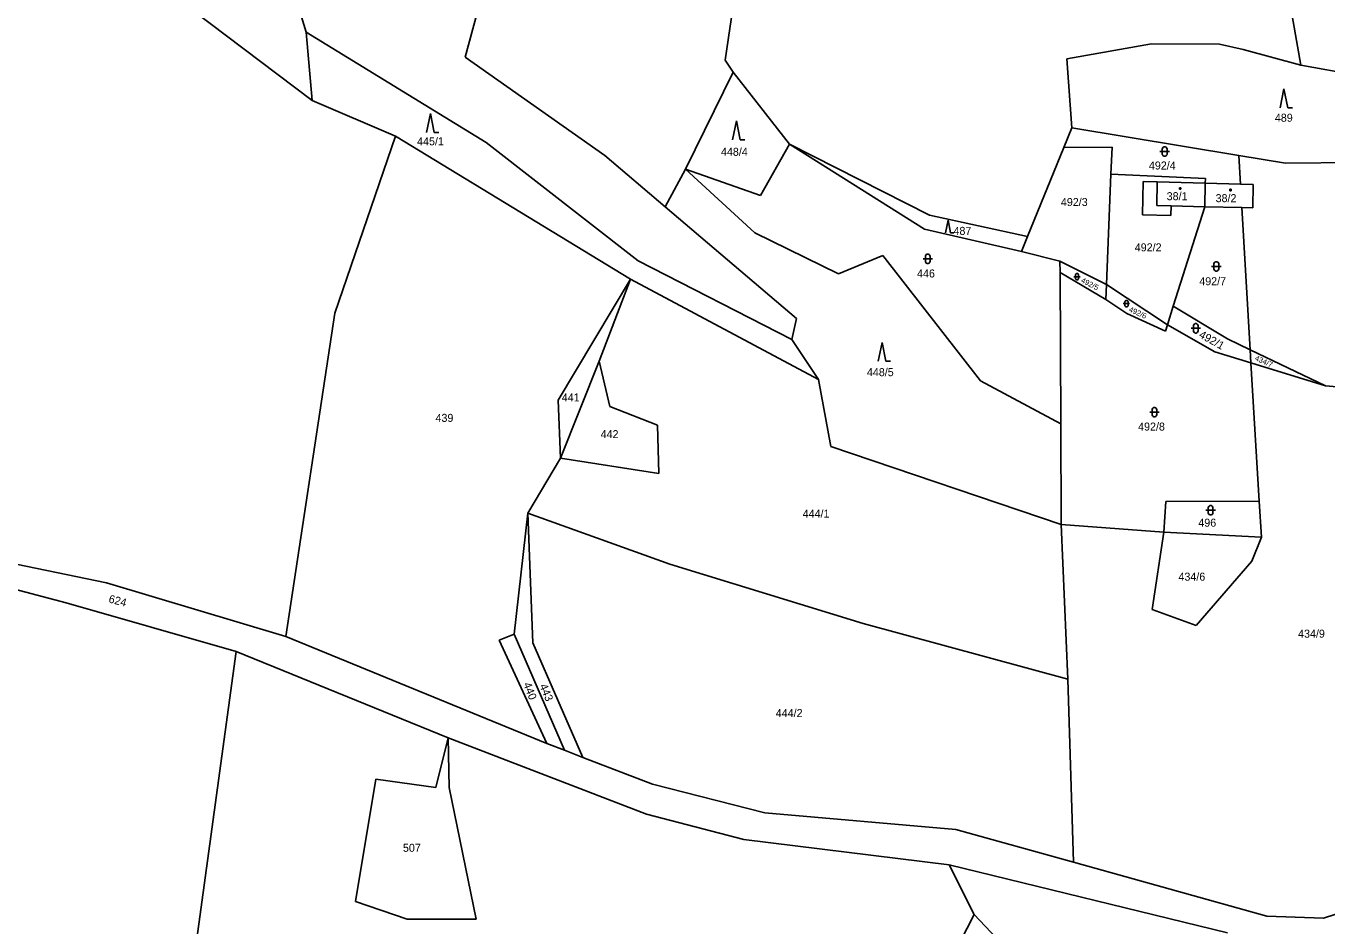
# Model space of a CAD drawing. Extents: x -794421 to -792735, y -1117671 to -1115559.
# Drawn here: x -793818.1 to -793541.7, y -1117024 to -1116832.7 of the extents above; entities that cross this region are included whole.
import ezdxf

# ---------------------------------------------------------------- set-up
doc = ezdxf.new("R2010")
doc.units = 0
for name, color, linetype in [('Vrstva 1', 7, 'Continuous'), ('Vrstva 14', 7, 'Continuous'), ('Vrstva 15', 7, 'Continuous'), ('Vrstva 2', 7, 'Continuous'), ('Vrstva 23', 7, 'Continuous'), ('Vrstva 25', 7, 'Continuous')]:
    doc.layers.add(name, color=color, linetype=linetype)

msp = doc.modelspace()

# ---------------------------------------------------------------- linework, layer by layer
at = {"layer": 'Vrstva 1'}
for p, q in [((-793547.25, -1116841.03), (-793553.49, -1116805.76)), ((-793665.98, -1116815.45), (-793669.58, -1116840)), ((-793758.53, -1116834.02), (-793763.02, -1116819.17)), ((-793718.86, -1116817.08), (-793724.75, -1116839.35)), ((-793757.25, -1116848.58), (-793791.34, -1116822.79)), ((-793757.25, -1116848.58), (-793758.53, -1116834.02)), ((-793758.53, -1116834.02), (-793720.35, -1116857.47)), ((-793596.98, -1116839.73), (-793579.02, -1116836.49)), ((-793579.02, -1116836.49), (-793564.56, -1116836.62)), ((-793564.56, -1116836.62), (-793559.5, -1116837.69)), ((-793559.5, -1116837.69), (-793547.25, -1116841.03)), ((-793724.75, -1116839.35), (-793695.11, -1116860.26)), ((-793669.58, -1116840), (-793667.88, -1116842.55)), ((-793595.89, -1116854.33), (-793596.98, -1116839.73)), ((-793510.66, -1116847.67), (-793547.25, -1116841.03)), ((-793677.98, -1116863.17), (-793667.88, -1116842.55)), ((-793667.88, -1116842.55), (-793655.88, -1116857.84)), ((-793739.61, -1116856.12), (-793757.25, -1116848.58)), ((-793595.89, -1116854.33), (-793597.62, -1116858.56)), ((-793595.89, -1116854.33), (-793560.47, -1116860.22)), ((-793739.61, -1116856.12), (-793752.49, -1116893.77)), ((-793689.64, -1116886.54), (-793739.61, -1116856.12)), ((-793720.35, -1116857.47), (-793688.05, -1116882.59)), ((-793655.88, -1116857.84), (-793662.08, -1116868.74)), ((-793627.2, -1116875.92), (-793655.88, -1116857.84)), ((-793655.88, -1116857.84), (-793626.17, -1116872.9)), ((-793587.33, -1116858.5), (-793597.62, -1116858.56)), ((-793587.33, -1116858.5), (-793587.61, -1116864.19)), ((-793695.11, -1116860.26), (-793682.31, -1116871.16)), ((-793597.62, -1116858.56), (-793605.34, -1116877.48)), ((-793560.11, -1116866.31), (-793560.47, -1116860.22)), ((-793560.47, -1116860.22), (-793550.52, -1116861.88)), ((-793682.31, -1116871.16), (-793677.98, -1116863.17)), ((-793662.08, -1116868.74), (-793677.98, -1116863.17)), ((-793663.24, -1116876.65), (-793677.98, -1116863.17)), ((-793550.52, -1116861.88), (-793512.95, -1116861.51)), ((-793587.61, -1116864.19), (-793588.57, -1116887.67)), ((-793587.61, -1116864.19), (-793567.56, -1116865.12)), ((-793580.78, -1116865.79), (-793580.94, -1116872.84)), ((-793577.78, -1116865.86), (-793580.78, -1116865.79)), ((-793567.58, -1116866.12), (-793577.78, -1116865.86)), ((-793567.58, -1116866.12), (-793567.69, -1116871.12)), ((-793567.56, -1116865.12), (-793567.58, -1116866.12)), ((-793560.11, -1116866.31), (-793567.58, -1116866.12)), ((-793557.4, -1116866.38), (-793560.11, -1116866.31)), ((-793557.4, -1116866.38), (-793557.51, -1116871.38)), ((-793654.42, -1116894.89), (-793682.31, -1116871.16)), ((-793574.83, -1116870.94), (-793574.88, -1116872.98)), ((-793567.69, -1116871.12), (-793574.83, -1116870.94)), ((-793567.69, -1116871.12), (-793574.37, -1116892.28)), ((-793559.82, -1116871.32), (-793567.69, -1116871.12)), ((-793557.51, -1116871.38), (-793559.82, -1116871.32)), ((-793559.82, -1116871.32), (-793558.04, -1116901.5)), ((-793626.17, -1116872.9), (-793605.34, -1116877.48)), ((-793574.88, -1116872.98), (-793580.94, -1116872.84)), ((-793645.51, -1116885.38), (-793663.24, -1116876.65)), ((-793606.64, -1116880.66), (-793627.2, -1116875.92)), ((-793605.34, -1116877.48), (-793606.64, -1116880.66)), ((-793688.05, -1116882.59), (-793655.39, -1116899.33)), ((-793636.04, -1116881.47), (-793645.51, -1116885.38)), ((-793615.31, -1116908.15), (-793636.04, -1116881.47)), ((-793606.64, -1116880.66), (-793598.44, -1116882.7)), ((-793598.44, -1116882.7), (-793598.43, -1116885.12)), ((-793598.44, -1116882.7), (-793588.57, -1116887.67)), ((-793598.43, -1116885.12), (-793598.27, -1116917.26)), ((-793588.7, -1116890.87), (-793598.43, -1116885.12)), ((-793689.64, -1116886.54), (-793705.06, -1116912.26)), ((-793696.34, -1116903.95), (-793689.64, -1116886.54)), ((-793649.74, -1116907.85), (-793689.64, -1116886.54)), ((-793588.57, -1116887.67), (-793588.7, -1116890.87)), ((-793588.57, -1116887.67), (-793575.61, -1116896.2)), ((-793588.7, -1116890.87), (-793584.26, -1116893.79)), ((-793752.49, -1116893.77), (-793762.86, -1116962.43)), ((-793584.26, -1116893.79), (-793576.03, -1116897.55)), ((-793574.37, -1116892.28), (-793575.61, -1116896.2)), ((-793562.84, -1116899.19), (-793574.37, -1116892.28)), ((-793655.39, -1116899.33), (-793654.42, -1116894.89)), ((-793575.61, -1116896.2), (-793576.03, -1116897.55)), ((-793565.58, -1116901.94), (-793575.61, -1116896.2)), ((-793649.74, -1116907.85), (-793655.39, -1116899.33)), ((-793562.84, -1116899.19), (-793558.04, -1116901.5)), ((-793565.58, -1116901.94), (-793557.87, -1116904.31)), ((-793558.04, -1116901.5), (-793557.87, -1116904.31)), ((-793558.04, -1116901.5), (-793542.02, -1116909.19)), ((-793704.51, -1116924.54), (-793696.34, -1116903.95)), ((-793694.04, -1116913.57), (-793696.34, -1116903.95)), ((-793557.87, -1116904.31), (-793542.02, -1116909.19)), ((-793557.87, -1116904.31), (-793556.14, -1116933.68)), ((-793647.14, -1116922.07), (-793649.74, -1116907.85)), ((-793598.27, -1116917.26), (-793615.31, -1116908.15)), ((-793527.81, -1116910.47), (-793542.02, -1116909.19)), ((-793705.06, -1116912.26), (-793704.51, -1116924.54)), ((-793683.93, -1116917.52), (-793694.04, -1116913.57)), ((-793683.67, -1116927.82), (-793683.93, -1116917.52)), ((-793598.27, -1116917.26), (-793598.21, -1116938.65)), ((-793704.51, -1116924.54), (-793711.46, -1116936.27)), ((-793704.51, -1116924.54), (-793683.67, -1116927.82)), ((-793598.21, -1116938.65), (-793647.14, -1116922.07)), ((-793576.36, -1116940.25), (-793575.99, -1116933.74)), ((-793575.99, -1116933.74), (-793556.14, -1116933.68)), ((-793556.14, -1116933.68), (-793555.66, -1116941.31)), ((-793714.4, -1116961.95), (-793711.46, -1116936.27)), ((-793711.46, -1116936.27), (-793710.43, -1116963.78)), ((-793711.46, -1116936.27), (-793681.32, -1116947.1)), ((-793598.21, -1116938.65), (-793576.36, -1116940.25)), ((-793596.79, -1116971.51), (-793598.21, -1116938.65)), ((-793578.87, -1116956.71), (-793576.36, -1116940.25)), ((-793576.36, -1116940.25), (-793555.66, -1116941.31)), ((-793555.66, -1116941.31), (-793557.69, -1116946.41)), ((-793832.28, -1116944.58), (-793800.98, -1116951.05)), ((-793557.69, -1116946.41), (-793569.52, -1116960.12)), ((-793809.56, -1116955.26), (-793832, -1116949.35)), ((-793681.32, -1116947.1), (-793640.26, -1116959.69)), ((-793800.98, -1116951.05), (-793762.86, -1116962.43)), ((-793773.41, -1116965.63), (-793809.56, -1116955.26)), ((-793569.52, -1116960.12), (-793578.87, -1116956.71)), ((-793640.26, -1116959.69), (-793596.79, -1116971.51)), ((-793762.86, -1116962.43), (-793707.45, -1116985.19)), ((-793717.54, -1116963.21), (-793714.4, -1116961.95)), ((-793707.45, -1116985.19), (-793717.54, -1116963.21)), ((-793714.4, -1116961.95), (-793703.71, -1116986.62)), ((-793773.41, -1116965.63), (-793782.04, -1117028.77)), ((-793728.4, -1116983.98), (-793773.41, -1116965.63)), ((-793710.43, -1116963.78), (-793699.76, -1116988.18)), ((-793596.79, -1116971.51), (-793595.57, -1117010.38)), ((-793730.99, -1116994.56), (-793728.4, -1116983.98)), ((-793728.4, -1116983.98), (-793728.15, -1116994.56)), ((-793686.27, -1117000.2), (-793728.4, -1116983.98)), ((-793707.45, -1116985.19), (-793703.71, -1116986.62)), ((-793703.71, -1116986.62), (-793699.76, -1116988.18)), ((-793699.76, -1116988.18), (-793685.01, -1116993.82)), ((-793748.07, -1117018.75), (-793743.79, -1116992.76)), ((-793743.79, -1116992.76), (-793730.99, -1116994.56)), ((-793685.01, -1116993.82), (-793661.14, -1116999.91)), ((-793728.15, -1116994.56), (-793722.48, -1117022.48)), ((-793665.59, -1117005.59), (-793686.27, -1117000.2)), ((-793661.14, -1116999.91), (-793620.56, -1117003.47)), ((-793620.56, -1117003.47), (-793595.57, -1117010.38)), ((-793622, -1117010.98), (-793665.59, -1117005.59)), ((-793595.57, -1117010.38), (-793554.48, -1117021.9)), ((-793622, -1117010.98), (-793562.86, -1117025.43)), ((-793616.64, -1117021.53), (-793622, -1117010.98)), ((-793737.1, -1117022.48), (-793748.07, -1117018.75)), ((-793542.45, -1117022.32), (-793528.06, -1117017.62)), ((-793624.28, -1117036.16), (-793616.64, -1117021.53)), ((-793609.61, -1117028.99), (-793616.64, -1117021.53)), ((-793722.48, -1117022.48), (-793737.1, -1117022.48)), ((-793554.48, -1117021.9), (-793542.45, -1117022.32))]:
    msp.add_line(p, q, dxfattribs=at)
at = {"layer": 'Vrstva 2'}
for p in [(-793577.78, -1116865.86), (-793574.83, -1116870.94)]:
    msp.add_line(p, (-793577.89, -1116870.86), dxfattribs=at)
at = {"layer": 'Vrstva 23'}
for p, q in [((-793551.67, -1116850.09), (-793550.87, -1116846.09)), ((-793550.87, -1116846.09), (-793550.07, -1116850.09)), ((-793550.07, -1116850.09), (-793549.07, -1116850.09)), ((-793732.98, -1116855.33), (-793732.18, -1116851.33)), ((-793732.18, -1116851.33), (-793731.38, -1116855.33)), ((-793667.97, -1116856.89), (-793667.17, -1116852.89)), ((-793667.17, -1116852.89), (-793666.37, -1116856.89)), ((-793731.38, -1116855.33), (-793730.38, -1116855.33)), ((-793666.37, -1116856.89), (-793665.37, -1116856.89)), ((-793576.6, -1116858.6), (-793576.5, -1116858.5)), ((-793576.5, -1116858.5), (-793576.3, -1116858.4)), ((-793576.3, -1116858.4), (-793576.1, -1116858.4)), ((-793576.1, -1116858.4), (-793575.9, -1116858.5)), ((-793575.9, -1116858.5), (-793575.8, -1116858.6)), ((-793577.2, -1116859.4), (-793575.2, -1116859.4)), ((-793576.7, -1116858.8), (-793576.6, -1116858.6)), ((-793576.7, -1116860), (-793576.7, -1116858.8)), ((-793576.6, -1116860.2), (-793576.7, -1116860)), ((-793576.5, -1116860.3), (-793576.6, -1116860.2)), ((-793576.3, -1116860.4), (-793576.5, -1116860.3)), ((-793576.1, -1116860.4), (-793576.3, -1116860.4)), ((-793575.9, -1116860.3), (-793576.1, -1116860.4)), ((-793575.8, -1116860.2), (-793575.9, -1116860.3)), ((-793575.8, -1116858.6), (-793575.7, -1116858.8)), ((-793575.7, -1116860), (-793575.8, -1116860.2)), ((-793575.7, -1116858.8), (-793575.7, -1116860)), ((-793622.746, -1116876.64), (-793622.21, -1116873.96)), ((-793622.21, -1116873.96), (-793621.674, -1116876.64)), ((-793621.674, -1116876.64), (-793621.004, -1116876.64)), ((-793627.53, -1116882.2), (-793625.53, -1116882.2)), ((-793627.03, -1116881.6), (-793626.93, -1116881.4)), ((-793627.03, -1116882.8), (-793627.03, -1116881.6)), ((-793626.93, -1116883), (-793627.03, -1116882.8)), ((-793626.93, -1116881.4), (-793626.83, -1116881.3)), ((-793626.83, -1116883.1), (-793626.93, -1116883)), ((-793626.83, -1116881.3), (-793626.63, -1116881.2)), ((-793626.63, -1116883.2), (-793626.83, -1116883.1)), ((-793626.63, -1116881.2), (-793626.43, -1116881.2)), ((-793626.43, -1116883.2), (-793626.63, -1116883.2)), ((-793626.43, -1116881.2), (-793626.23, -1116881.3)), ((-793626.23, -1116883.1), (-793626.43, -1116883.2)), ((-793626.23, -1116881.3), (-793626.13, -1116881.4)), ((-793626.13, -1116883), (-793626.23, -1116883.1)), ((-793626.13, -1116881.4), (-793626.03, -1116881.6)), ((-793626.03, -1116882.8), (-793626.13, -1116883)), ((-793626.03, -1116881.6), (-793626.03, -1116882.8)), ((-793565.73, -1116883.21), (-793565.63, -1116883.01)), ((-793565.73, -1116884.41), (-793565.73, -1116883.21)), ((-793565.63, -1116883.01), (-793565.53, -1116882.91)), ((-793565.53, -1116882.91), (-793565.33, -1116882.81)), ((-793565.33, -1116882.81), (-793565.13, -1116882.81)), ((-793565.13, -1116882.81), (-793564.93, -1116882.91)), ((-793564.93, -1116882.91), (-793564.83, -1116883.01)), ((-793564.83, -1116883.01), (-793564.73, -1116883.21)), ((-793564.73, -1116883.21), (-793564.73, -1116884.41)), ((-793595.48, -1116886.01), (-793594.14, -1116886.01)), ((-793595.145, -1116885.608), (-793595.078, -1116885.474)), ((-793595.145, -1116886.412), (-793595.145, -1116885.608)), ((-793595.078, -1116885.474), (-793595.011, -1116885.407)), ((-793595.011, -1116885.407), (-793594.877, -1116885.34)), ((-793594.877, -1116885.34), (-793594.743, -1116885.34)), ((-793594.743, -1116885.34), (-793594.609, -1116885.407)), ((-793594.609, -1116885.407), (-793594.542, -1116885.474)), ((-793594.542, -1116885.474), (-793594.475, -1116885.608)), ((-793594.475, -1116885.608), (-793594.475, -1116886.412)), ((-793566.23, -1116883.81), (-793564.23, -1116883.81)), ((-793565.63, -1116884.61), (-793565.73, -1116884.41)), ((-793565.53, -1116884.71), (-793565.63, -1116884.61)), ((-793565.33, -1116884.81), (-793565.53, -1116884.71)), ((-793565.13, -1116884.81), (-793565.33, -1116884.81)), ((-793564.93, -1116884.71), (-793565.13, -1116884.81)), ((-793564.83, -1116884.61), (-793564.93, -1116884.71)), ((-793564.73, -1116884.41), (-793564.83, -1116884.61)), ((-793595.078, -1116886.546), (-793595.145, -1116886.412)), ((-793595.011, -1116886.613), (-793595.078, -1116886.546)), ((-793594.877, -1116886.68), (-793595.011, -1116886.613)), ((-793594.743, -1116886.68), (-793594.877, -1116886.68)), ((-793594.609, -1116886.613), (-793594.743, -1116886.68)), ((-793594.542, -1116886.546), (-793594.609, -1116886.613)), ((-793594.475, -1116886.412), (-793594.542, -1116886.546)), ((-793584.655, -1116891.318), (-793584.588, -1116891.184)), ((-793584.655, -1116892.122), (-793584.655, -1116891.318)), ((-793584.588, -1116891.184), (-793584.521, -1116891.117)), ((-793584.521, -1116891.117), (-793584.387, -1116891.05)), ((-793584.387, -1116891.05), (-793584.253, -1116891.05)), ((-793584.253, -1116891.05), (-793584.119, -1116891.117)), ((-793584.119, -1116891.117), (-793584.052, -1116891.184)), ((-793584.052, -1116891.184), (-793583.985, -1116891.318)), ((-793583.985, -1116891.318), (-793583.985, -1116892.122)), ((-793584.99, -1116891.72), (-793583.65, -1116891.72)), ((-793584.588, -1116892.256), (-793584.655, -1116892.122)), ((-793584.521, -1116892.323), (-793584.588, -1116892.256)), ((-793584.387, -1116892.39), (-793584.521, -1116892.323)), ((-793584.253, -1116892.39), (-793584.387, -1116892.39)), ((-793584.119, -1116892.323), (-793584.253, -1116892.39)), ((-793584.052, -1116892.256), (-793584.119, -1116892.323)), ((-793583.985, -1116892.122), (-793584.052, -1116892.256)), ((-793570.6, -1116896.96), (-793568.6, -1116896.96)), ((-793570.1, -1116896.36), (-793570, -1116896.16)), ((-793570.1, -1116897.56), (-793570.1, -1116896.36)), ((-793570, -1116896.16), (-793569.9, -1116896.06)), ((-793569.9, -1116896.06), (-793569.7, -1116895.96)), ((-793569.7, -1116895.96), (-793569.5, -1116895.96)), ((-793569.5, -1116895.96), (-793569.3, -1116896.06)), ((-793569.3, -1116896.06), (-793569.2, -1116896.16)), ((-793569.2, -1116896.16), (-793569.1, -1116896.36)), ((-793569.1, -1116896.36), (-793569.1, -1116897.56)), ((-793570, -1116897.76), (-793570.1, -1116897.56)), ((-793569.9, -1116897.86), (-793570, -1116897.76)), ((-793569.7, -1116897.96), (-793569.9, -1116897.86)), ((-793569.5, -1116897.96), (-793569.7, -1116897.96)), ((-793569.3, -1116897.86), (-793569.5, -1116897.96)), ((-793569.2, -1116897.76), (-793569.3, -1116897.86)), ((-793569.1, -1116897.56), (-793569.2, -1116897.76)), ((-793637.03, -1116903.96), (-793636.23, -1116899.96)), ((-793636.23, -1116899.96), (-793635.43, -1116903.96)), ((-793635.43, -1116903.96), (-793634.43, -1116903.96)), ((-793579.38, -1116914.78), (-793577.38, -1116914.78)), ((-793578.88, -1116914.18), (-793578.78, -1116913.98)), ((-793578.88, -1116915.38), (-793578.88, -1116914.18)), ((-793578.78, -1116915.58), (-793578.88, -1116915.38)), ((-793578.78, -1116913.98), (-793578.68, -1116913.88)), ((-793578.68, -1116915.68), (-793578.78, -1116915.58)), ((-793578.68, -1116913.88), (-793578.48, -1116913.78)), ((-793578.48, -1116915.78), (-793578.68, -1116915.68)), ((-793578.48, -1116913.78), (-793578.28, -1116913.78)), ((-793578.28, -1116915.78), (-793578.48, -1116915.78)), ((-793578.28, -1116913.78), (-793578.08, -1116913.88)), ((-793578.08, -1116915.68), (-793578.28, -1116915.78)), ((-793578.08, -1116913.88), (-793577.98, -1116913.98)), ((-793577.98, -1116915.58), (-793578.08, -1116915.68)), ((-793577.98, -1116913.98), (-793577.88, -1116914.18)), ((-793577.88, -1116915.38), (-793577.98, -1116915.58)), ((-793577.88, -1116914.18), (-793577.88, -1116915.38)), ((-793567.44, -1116935.62), (-793565.44, -1116935.62)), ((-793566.94, -1116935.02), (-793566.84, -1116934.82)), ((-793566.94, -1116936.22), (-793566.94, -1116935.02)), ((-793566.84, -1116934.82), (-793566.74, -1116934.72)), ((-793566.74, -1116934.72), (-793566.54, -1116934.62)), ((-793566.54, -1116934.62), (-793566.34, -1116934.62)), ((-793566.34, -1116934.62), (-793566.14, -1116934.72)), ((-793566.14, -1116934.72), (-793566.04, -1116934.82)), ((-793566.04, -1116934.82), (-793565.94, -1116935.02)), ((-793565.94, -1116935.02), (-793565.94, -1116936.22)), ((-793566.84, -1116936.42), (-793566.94, -1116936.22)), ((-793566.74, -1116936.52), (-793566.84, -1116936.42)), ((-793566.54, -1116936.62), (-793566.74, -1116936.52)), ((-793566.34, -1116936.62), (-793566.54, -1116936.62)), ((-793566.14, -1116936.52), (-793566.34, -1116936.62)), ((-793566.04, -1116936.42), (-793566.14, -1116936.52)), ((-793565.94, -1116936.22), (-793566.04, -1116936.42))]:
    msp.add_line(p, q, dxfattribs=at)
at = {"layer": 'Vrstva 25'}
for p, q in [((-793573.04, -1116867.12), (-793572.74, -1116867.12)), ((-793573.04, -1116867.42), (-793573.04, -1116867.12)), ((-793572.74, -1116867.42), (-793573.04, -1116867.42)), ((-793572.74, -1116867.12), (-793572.74, -1116867.42)), ((-793562.35, -1116867.43), (-793562.05, -1116867.43)), ((-793562.35, -1116867.73), (-793562.35, -1116867.43)), ((-793562.05, -1116867.73), (-793562.35, -1116867.73)), ((-793562.05, -1116867.43), (-793562.05, -1116867.73))]:
    msp.add_line(p, q, dxfattribs=at)

# ---------------------------------------------------------------- texts
at = {"layer": 'Vrstva 14'}
for s, p in [('489', (-793552.792, -1116853.07)), ('445/1', (-793734.991, -1116858.08)), ('448/4', (-793670.447, -1116860.31)), ('492/4', (-793579.551, -1116863.22)), ('492/3', (-793598.246, -1116870.98)), ('487', (-793621.059, -1116877.11)), ('492/2', (-793582.555, -1116880.61)), ('446', (-793628.798, -1116886.16)), ('492/7', (-793568.852, -1116887.81)), ('448/5', (-793639.448, -1116907.13)), ('441', (-793704.262, -1116912.5)), ('439', (-793731.083, -1116916.84)), ('442', (-793696.008, -1116920.3)), ('492/8', (-793581.845, -1116918.69)), ('444/1', (-793653.091, -1116937.2)), ('496', (-793569.053, -1116939.11)), ('434/6', (-793573.272, -1116950.58)), ('434/9', (-793547.862, -1116962.69)), ('444/2', (-793658.807, -1116979.56)), ('507', (-793737.999, -1117008.19))]:
    msp.add_text(s, height=1.7, dxfattribs=at).set_placement(p)
for s, height, rotation, p in [('492/5', 1.14, 332.59239, (-793594.095, -1116887.128)), ('492/6', 1.14, 335.4111, (-793583.935, -1116893.337)), ('492/1', 1.7, 330.78924, (-793569.077, -1116898.799)), ('434/7', 1.14, 335.56248, (-793557.158, -1116903.683)), ('624', 1.7, 345.2427, (-793800.64, -1116955.181)), ('440', 1.7, 291.06387, (-793712.462, -1116972.547)), ('443', 1.7, 292.66668, (-793709.033, -1116972.9))]:
    msp.add_text(s, height=height, rotation=rotation, dxfattribs=at).set_placement(p)
at = {"layer": 'Vrstva 15'}
for s, p in [('38/1', (-793575.773, -1116869.74)), ('38/2', (-793565.38, -1116870.16))]:
    msp.add_text(s, height=1.7, dxfattribs=at).set_placement(p)

doc.saveas('drawing.dxf')
